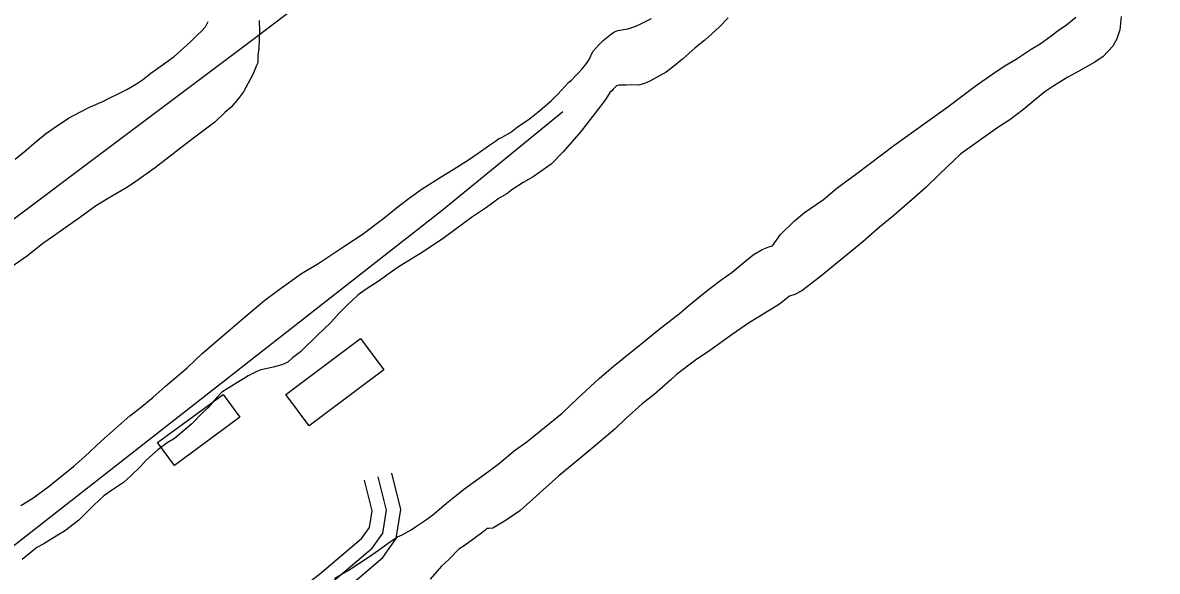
# Model space of a CAD drawing. Extents: x 3281947 to 3319794, y 715894 to 741249.
# Drawn here: x 3287188 to 3288395, y 728458 to 729041 of the extents above; entities that cross this region are included whole.
import ezdxf

# ---------------------------------------------------------------- set-up
doc = ezdxf.new("R2010")
doc.units = 0
for name, color, linetype in [('V-BLDG-OTLN', 7, 'Continuous'), ('V-ROAD-CNTR', 7, 'Continuous'), ('V-SITE-VEGE', 7, 'Continuous'), ('V-TOPO-SHOR', 7, 'Continuous')]:
    doc.layers.add(name, color=color, linetype=linetype)

msp = doc.modelspace()

# ---------------------------------------------------------------- linework, layer by layer
at = {"layer": 'V-BLDG-OTLN'}
for points in [[(3287571.9, 728672.1), (3287492.3, 728612.6), (3287467.5, 728645.9), (3287547, 728705.4)], [(3287418.7, 728621.5), (3287349, 728570.3), (3287331.1, 728594.6), (3287400.8, 728645.8)]]:
    msp.add_lwpolyline(points, close=True, dxfattribs=at)
at = {"layer": 'V-ROAD-CNTR'}
for points in [[(3286908.3, 727904.9), (3286934.5, 727973.3), (3286954, 728001.4), (3287011.1, 728049.4), (3287203.2, 728191.2), (3287418.6, 728351.7), (3287522.4, 728431.3), (3287570.6, 728472.4), (3287584.9, 728492.7), (3287589.8, 728523.5), (3287580.2, 728562)], [(3286880.2, 727915.6), (3286907.8, 727987.5), (3286931.7, 728021.9), (3286992.5, 728072.9), (3287185.3, 728215.3), (3287400.5, 728375.7), (3287503.5, 728454.6), (3287548.2, 728492.7), (3287556.4, 728504.3), (3287559.2, 728522.1), (3287551.1, 728554.7)], [(3286894.2, 727910.2), (3286921.1, 727980.4), (3286942.8, 728011.7), (3287001.8, 728061.2), (3287194.3, 728203.2), (3287409.6, 728363.7), (3287512.9, 728443), (3287559.4, 728482.5), (3287570.6, 728498.5), (3287574.5, 728522.8), (3287565.6, 728558.3)]]:
    msp.add_lwpolyline(points, dxfattribs=at)
at = {"layer": 'V-SITE-VEGE'}
for points in [[(3287439.1, 729043.3), (3287439.4, 729032), (3287439.3, 729024.4), (3287438.7, 729013.1), (3287437.8, 729006.8), (3287437.7, 728998.4), (3287436.4, 728995.5), (3287432.5, 728985.9), (3287422.6, 728967.6), (3287417.1, 728960.5), (3287409.4, 728951.4), (3287402.6, 728945.6), (3287392, 728935.3), (3287383.5, 728929.1), (3287370.8, 728919.2), (3287361.9, 728912.6), (3287328.9, 728887), (3287320, 728880.8), (3287304.3, 728869.7), (3287298.4, 728866), (3287277.7, 728853.7), (3287265, 728845.9), (3287248.1, 728833.5), (3287231.5, 728822), (3287220.5, 728814.2)], [(3287937.9, 729046.1), (3287928.5, 729036.2), (3287913.3, 729022.5), (3287903.1, 729014.3), (3287889.5, 729002.3), (3287879.8, 728994.4), (3287872.1, 728988.6), (3287854.8, 728978.8), (3287848.9, 728976.4), (3287843, 728974.8), (3287835, 728974.9), (3287829.6, 728974.5), (3287822, 728974.6), (3287819.1, 728973.8), (3287815.7, 728970.5), (3287814.4, 728968.8), (3287812.3, 728966.8), (3287808.4, 728960.5), (3287805.9, 728956.8), (3287781.6, 728925.6), (3287762.4, 728903.6), (3287749.6, 728890.8), (3287730.6, 728877.2), (3287720, 728871.1), (3287707.8, 728863.2), (3287702.7, 728859.1), (3287694.6, 728854.6), (3287681.1, 728844.7), (3287665, 728834), (3287657, 728827.8), (3287636.2, 728812.6), (3287621, 728802.3), (3287610.8, 728795.7), (3287595.6, 728786.3), (3287587.2, 728781.3), (3287574.9, 728772.7), (3287566.8, 728766.5), (3287552.9, 728757.9), (3287544.4, 728751.7), (3287532.5, 728740.5), (3287524, 728731.8), (3287515.5, 728722.3), (3287501.9, 728709.4), (3287483.2, 728691.2), (3287474.7, 728684.6), (3287469.6, 728680.1), (3287463.3, 728677.2), (3287454.1, 728674.8), (3287439.8, 728671.7), (3287436.8, 728670.4), (3287427.5, 728665.5), (3287422.4, 728662.6), (3287415.3, 728658.1), (3287409.8, 728654.8), (3287399.6, 728648.3), (3287394.1, 728642.5), (3287384.7, 728631.7), (3287378.3, 728625.5), (3287367.7, 728614.7), (3287360.5, 728608.5), (3287349.1, 728599), (3287341.4, 728594.5), (3287331.3, 728587.1), (3287319, 728575.9), (3287313, 728569.3), (3287302.8, 728559.3), (3287294.8, 728552.3), (3287282.1, 728543.7)], [(3288356.1, 729047.8), (3288354.7, 729033.6), (3288351.6, 729024), (3288347.3, 729016.1), (3288337.1, 729005.3), (3288328.2, 728999.1), (3288310.9, 728989.7), (3288299.5, 728983.1), (3288284.3, 728974.1), (3288275, 728967.5), (3288261, 728956.4), (3288252.5, 728949.3), (3288237.7, 728937.8), (3288225, 728929.6), (3288185.6, 728901.5), (3288163.5, 728880.8), (3288147.8, 728865.5), (3288114.3, 728836.2), (3288099, 728823.8), (3288081.2, 728808.1), (3288054.1, 728785.8), (3288036.3, 728771.3), (3288016.4, 728756.1), (3288008.8, 728752), (3288003.3, 728750.4), (3287992.7, 728741.7), (3287959.7, 728721.6), (3287942.4, 728709.6), (3287918.6, 728692.7), (3287903.4, 728682.4), (3287883.1, 728667.2), (3287877.1, 728661.4), (3287859.3, 728645.7), (3287846.6, 728635.8), (3287829.2, 728620.1), (3287817.7, 728609.3), (3287797.4, 728591.9), (3287782.5, 728579.6), (3287757.9, 728559.3), (3287741, 728544), (3287716.4, 728522.1), (3287702, 728512.2), (3287687.6, 728503.6), (3287683.4, 728503.2), (3287681.3, 728503.3), (3287679.2, 728501.2), (3287675.8, 728498.3), (3287657.1, 728484.7), (3287651.7, 728481.4), (3287641, 728470.2), (3287633, 728463.2), (3287621, 728449.5)], [(3287749.7, 728957.9), (3287756.9, 728965), (3287768.4, 728977.8), (3287771.3, 728979.9), (3287776, 728984.9), (3287779, 728987.8), (3287782.8, 728991.9), (3287787.5, 728997.7), (3287790.1, 729001.9), (3287794, 729010.6), (3287800.4, 729017.7), (3287805, 729022.2), (3287813.9, 729029.2), (3287816.5, 729030.9), (3287820.7, 729032.9), (3287827, 729033.7), (3287831.2, 729034.5), (3287840, 729037.3), (3287846, 729040.2), (3287856.5, 729045.5)], [(3288281.6, 729027), (3288289.2, 729032.8), (3288298.1, 729038.9), (3288307.9, 729046.8)], [(3287179.6, 728896.1), (3287191.5, 728905.6), (3287199.6, 728912.6), (3287211.9, 728922.9), (3287219.9, 728928.7), (3287236.4, 728939.4), (3287249.1, 728946.4), (3287258, 728950.9), (3287273.6, 728957.8), (3287278.2, 728960.2), (3287291.3, 728966.4), (3287298.5, 728970), (3287308.6, 728976.2), (3287315, 728980.3), (3287323.9, 728987.3), (3287329.8, 728991.5), (3287340, 728998.9), (3287348.8, 729005), (3287366.2, 729020.8), (3287373.5, 729028.2), (3287377.7, 729031.9), (3287382, 729036.5), (3287385, 729042.3)], [(3287519.5, 728450.4), (3287533.9, 728458.6), (3287556.7, 728473.4), (3287566.1, 728480.4), (3287578.8, 728489.5), (3287586.4, 728494.4), (3287591.4, 728496.5), (3287600.7, 728501.8), (3287605.4, 728505.1), (3287616, 728512.1), (3287624, 728517.8), (3287633.3, 728525.7), (3287638.4, 728530.2), (3287649, 728538.9), (3287656.7, 728544.7), (3287683.3, 728564.1), (3287694.8, 728572.7), (3287710.9, 728586.4), (3287724, 728595.4), (3287761.3, 728626), (3287777.5, 728641.3), (3287800.8, 728662.8), (3287815.7, 728675.6), (3287848.7, 728702), (3287864.4, 728714.8), (3287873.7, 728722.3), (3287886, 728731.7), (3287894.1, 728738.8), (3287908.1, 728750.3), (3287918.7, 728758.6), (3287930.1, 728767.3), (3287942.4, 728775.9), (3287957.2, 728788.3), (3287964.8, 728794.1), (3287974.1, 728799.8), (3287981.3, 728802.7), (3287985.1, 728803.9), (3287993.6, 728815.9), (3288008.5, 728830.4), (3288019.1, 728839.1), (3288039.4, 728853.1), (3288053.8, 728865.1), (3288075, 728880.7), (3288114.4, 728910.4), (3288147.9, 728934.7), (3288171.6, 728951.6), (3288200.8, 728973.5), (3288219.4, 728986.7), (3288231.7, 728994.9), (3288244.4, 729002.3), (3288260.5, 729013), (3288269.8, 729018.7), (3288281.6, 729027)], [(3287185.8, 728527.7), (3287198.5, 728535.5), (3287215.8, 728548.3), (3287227.3, 728557.4), (3287241.7, 728569.3), (3287253.6, 728579.7), (3287271, 728596.2), (3287301.5, 728623.1), (3287312.1, 728631.4), (3287326.1, 728642.5), (3287339.7, 728654.5), (3287362.6, 728674.3), (3287378.7, 728689.2), (3287405.5, 728712.4), (3287422.9, 728727.2), (3287445.3, 728746.2), (3287460.6, 728757.4), (3287484.3, 728774.3), (3287502.5, 728785.4), (3287530.4, 728803.9), (3287548.6, 728815.8), (3287571.9, 728833.1), (3287585.4, 728844.3), (3287598.6, 728854.6), (3287612.6, 728864.5), (3287632.9, 728877.2), (3287645.5, 728885), (3287662.9, 728896.1), (3287672.2, 728902.3), (3287683.2, 728910.1), (3287690.4, 728915.1), (3287693.8, 728917.5), (3287697.6, 728919.2), (3287706.5, 728924.5), (3287713.7, 728929.9), (3287726.8, 728938.9), (3287735.7, 728945.9), (3287749.7, 728957.9)], [(3287220.5, 728814.2), (3287209.1, 728806.3), (3287192.6, 728793.1), (3287163.4, 728773), (3287152.4, 728765.6), (3287127.8, 728748.7), (3287118.9, 728742.1), (3287111.7, 728735.5), (3287101.5, 728726.4), (3287093.9, 728719.7), (3287081.6, 728711.1), (3287072.7, 728705.3), (3287056.7, 728694.2), (3287042.7, 728683.1), (3287020.6, 728665.7), (3287010, 728655.8), (3286997.7, 728646.3), (3286992.7, 728643.5), (3286990.6, 728643.1), (3286976.2, 728636.1)], [(3287282.1, 728543.7), (3287274, 728537.9), (3287263.4, 728528), (3287247.3, 728512.2), (3287232, 728500.3), (3287226.1, 728497), (3287210, 728487.1), (3287202.8, 728483), (3287196.5, 728478.1), (3287187.1, 728470.2)]]:
    msp.add_lwpolyline(points, dxfattribs=at)
at = {"layer": 'V-TOPO-SHOR'}
for points in [[(3289613.3, 730638.1), (3289182.4, 730318.6), (3288834.5, 730056.9), (3288119.9, 729527.1), (3287909.9, 729367.6), (3287709.2, 729233.4), (3287436.6, 729026), (3287010.4, 728706.9), (3286421.4, 728238.1)], [(3286944.4, 728302.6), (3287633.7, 728841.6), (3287762.2, 728946.8)]]:
    msp.add_lwpolyline(points, dxfattribs=at)

doc.saveas('drawing.dxf')
